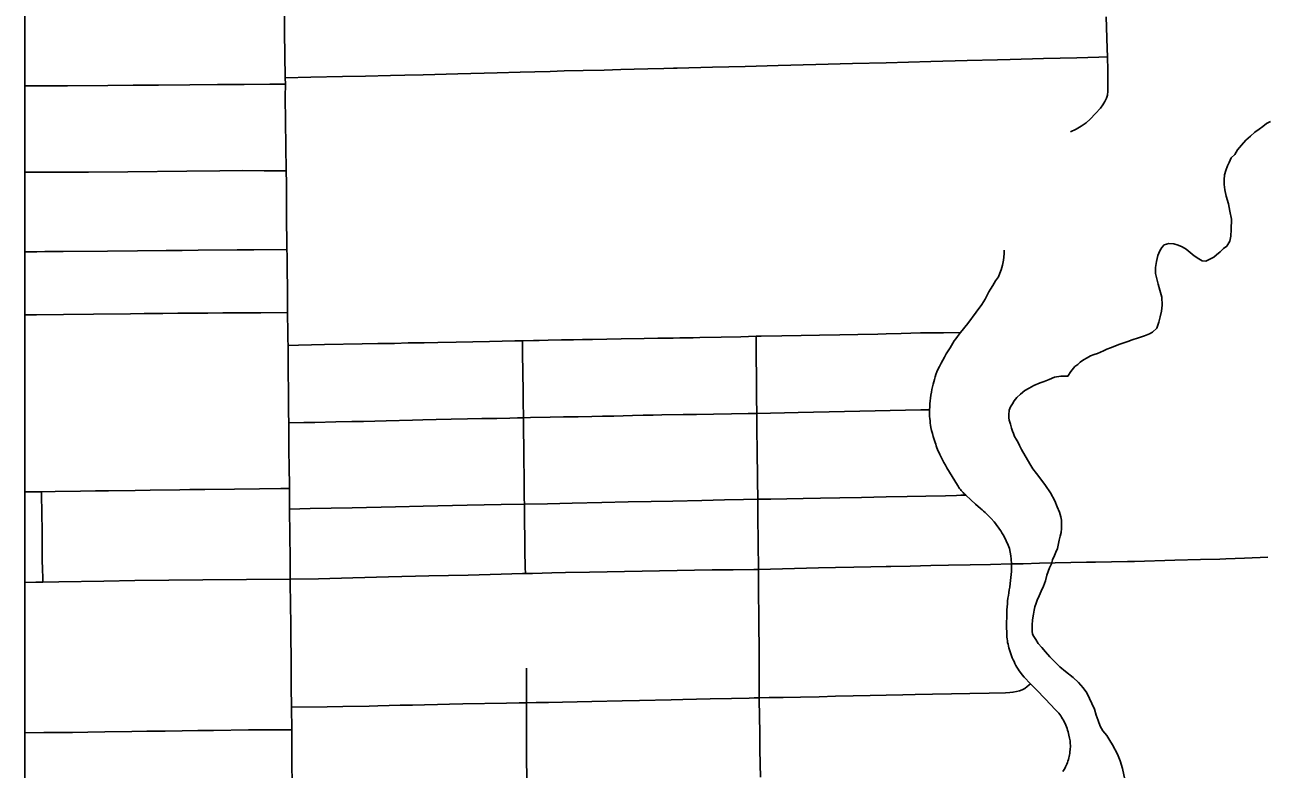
# Model space of a CAD drawing. Extents: x -59 to 82, y -3 to 49.
# Drawn here: x -15.079 to -14.131, y 30.893 to 31.461 of the extents above; entities that cross this region are included whole.
import ezdxf

# ---------------------------------------------------------------- set-up
doc = ezdxf.new("R2010")
doc.units = 0
for name, color, linetype in [('GM_X_City_Street', 7, 'Continuous'), ('GM_X_Corporation', 7, 'Continuous'), ('GM_X_County_Road', 7, 'Continuous'), ('GM_X_Minor_River', 7, 'Continuous'), ('GM_X_State_Route', 7, 'Continuous'), ('SH_Data', 7, 'Continuous')]:
    doc.layers.add(name, color=color, linetype=linetype)

msp = doc.modelspace()

# ---------------------------------------------------------------- linework, layer by layer
at = {"layer": 'GM_X_City_Street'}
msp.add_line((-14.87992, 31.41581), (-14.88007, 31.42068), dxfattribs=at)
for points in [[(-14.25363, 31.40516), (-14.25306, 31.40752), (-14.25263, 31.41056), (-14.25277, 31.42637), (-14.25305, 31.43662), (-14.25322, 31.4429), (-14.254, 31.46724)], [(-14.88007, 31.42068), (-14.86055, 31.42109), (-14.83635, 31.42157), (-14.81884, 31.42191), (-14.79979, 31.42249), (-14.78887, 31.42268), (-14.77472, 31.42304), (-14.74829, 31.42378), (-14.71843, 31.42454), (-14.70074, 31.42493), (-14.68975, 31.42527), (-14.67808, 31.42556), (-14.6674, 31.42586), (-14.65269, 31.4262), (-14.63673, 31.42654), (-14.62402, 31.42695), (-14.61393, 31.42715), (-14.60353, 31.42746), (-14.59132, 31.42776), (-14.58393, 31.42795), (-14.58106, 31.42805), (-14.55406, 31.42879), (-14.52926, 31.42928), (-14.50409, 31.43), (-14.47542, 31.43078), (-14.44755, 31.4315), (-14.42164, 31.43221), (-14.38757, 31.43309), (-14.35996, 31.43375), (-14.33678, 31.43441), (-14.3271, 31.43471), (-14.3017, 31.43536), (-14.27646, 31.43595), (-14.25956, 31.4364), (-14.25305, 31.43662)], [(-15.07858, 31.41446), (-15.06927, 31.4145), (-15.04593, 31.41464), (-15.01542, 31.41476), (-14.99606, 31.41497), (-14.97664, 31.41514), (-14.95278, 31.41538), (-14.93173, 31.41549), (-14.91124, 31.4156), (-14.89171, 31.41573), (-14.87992, 31.41581)], [(-14.28107, 31.37943), (-14.27691, 31.38143), (-14.27293, 31.38367), (-14.26928, 31.38645), (-14.26624, 31.38914), (-14.262, 31.39339), (-14.25832, 31.39761), (-14.25653, 31.40007), (-14.25488, 31.40258), (-14.25363, 31.40516)], [(-15.07858, 31.3486), (-15.03005, 31.34874), (-15.00001, 31.34906), (-14.95509, 31.34949), (-14.92999, 31.34971), (-14.91248, 31.34989), (-14.89599, 31.34979), (-14.87926, 31.34971)], [(-15.07858, 31.28787), (-15.06956, 31.28797), (-15.06343, 31.28808), (-15.04947, 31.2882), (-15.01552, 31.28849), (-14.99267, 31.28864), (-14.97071, 31.2889), (-14.95861, 31.289), (-14.94638, 31.28921), (-14.91655, 31.28935), (-14.90407, 31.28949), (-14.87869, 31.28976)], [(-14.28695, 30.89153), (-14.28555, 30.89397), (-14.28499, 30.89506), (-14.28446, 30.89617), (-14.28398, 30.8973), (-14.28354, 30.89844), (-14.28314, 30.8996), (-14.28279, 30.90078), (-14.28247, 30.90196), (-14.2822, 30.90316), (-14.28197, 30.90437), (-14.28175, 30.90541), (-14.28157, 30.90645), (-14.28133, 30.90856), (-14.28123, 30.91068), (-14.28137, 30.91385), (-14.28149, 30.9149), (-14.28165, 30.91595), (-14.28184, 30.917), (-14.28235, 30.91935), (-14.28266, 30.92066), (-14.28301, 30.92196), (-14.2834, 30.92325), (-14.28384, 30.92453), (-14.2843, 30.92579), (-14.28481, 30.92704), (-14.28536, 30.92827), (-14.28594, 30.92948), (-14.28656, 30.93068), (-14.28722, 30.93186), (-14.28792, 30.93301), (-14.28866, 30.93417), (-14.29011, 30.93602), (-14.29258, 30.93876), (-14.30045, 30.94701), (-14.30715, 30.9539), (-14.31171, 30.95856), (-14.31646, 30.96349), (-14.31814, 30.96545), (-14.31942, 30.96711), (-14.3203, 30.9684), (-14.32116, 30.96976), (-14.32198, 30.97114), (-14.32277, 30.97254), (-14.32352, 30.97396), (-14.32424, 30.9754), (-14.32492, 30.97685), (-14.32556, 30.97832), (-14.32617, 30.97982), (-14.32674, 30.98132), (-14.32727, 30.98284), (-14.328, 30.9852), (-14.32821, 30.98591), (-14.32854, 30.98727), (-14.32884, 30.98863), (-14.3291, 30.99001), (-14.32932, 30.99139), (-14.32951, 30.99278), (-14.32965, 30.99418), (-14.32976, 30.99557), (-14.32983, 30.99697), (-14.32992, 31.00227), (-14.32981, 31.01229), (-14.32969, 31.01479), (-14.32953, 31.01728), (-14.32934, 31.01943), (-14.32912, 31.02158), (-14.32887, 31.02372), (-14.32858, 31.02585), (-14.32825, 31.02797), (-14.32789, 31.03008), (-14.32749, 31.0322), (-14.32708, 31.03502), (-14.32661, 31.03949), (-14.32621, 31.04413), (-14.32606, 31.04992), (-14.32633, 31.05355), (-14.3267, 31.05616), (-14.32717, 31.05895), (-14.32773, 31.06156), (-14.32876, 31.0642), (-14.33181, 31.07073), (-14.33264, 31.07222), (-14.3335, 31.07369), (-14.3344, 31.07513), (-14.33535, 31.07654), (-14.33632, 31.07794), (-14.33734, 31.0793), (-14.33839, 31.08064), (-14.33947, 31.08195), (-14.34165, 31.08445), (-14.34275, 31.08564), (-14.34387, 31.0868), (-14.34502, 31.08794), (-14.3462, 31.08904), (-14.34742, 31.09011), (-14.34865, 31.09114), (-14.34991, 31.09215), (-14.35355, 31.09553), (-14.35721, 31.09888), (-14.36103, 31.10236), (-14.3624, 31.10357), (-14.36312, 31.10429), (-14.36381, 31.10504), (-14.36448, 31.10581), (-14.36511, 31.10661), (-14.36571, 31.10743), (-14.36629, 31.10827), (-14.36683, 31.10913), (-14.36734, 31.11001), (-14.36937, 31.1133), (-14.37139, 31.11661), (-14.3734, 31.11992), (-14.3754, 31.12324), (-14.37654, 31.12524), (-14.37766, 31.12725), (-14.37872, 31.12929), (-14.37974, 31.13136), (-14.38072, 31.13344), (-14.38136, 31.13469), (-14.38197, 31.13596), (-14.38253, 31.13725), (-14.38306, 31.13855), (-14.38354, 31.13987), (-14.38399, 31.1412), (-14.38439, 31.14255), (-14.38513, 31.14482), (-14.38583, 31.1471), (-14.38647, 31.1494), (-14.38708, 31.15171), (-14.38764, 31.15403), (-14.38791, 31.1557), (-14.38813, 31.15738), (-14.38832, 31.15906), (-14.38847, 31.16075), (-14.38858, 31.16244), (-14.38866, 31.16413), (-14.38868, 31.16744), (-14.38855, 31.16975), (-14.38838, 31.17198), (-14.38816, 31.17421), (-14.3879, 31.17642), (-14.38761, 31.17864), (-14.38727, 31.18084), (-14.38689, 31.18305), (-14.38647, 31.18497), (-14.38601, 31.18689), (-14.38551, 31.18881), (-14.38496, 31.1907), (-14.38438, 31.19259), (-14.38375, 31.19446), (-14.38309, 31.19632), (-14.38238, 31.19817), (-14.38116, 31.20059), (-14.37989, 31.20299), (-14.3786, 31.20537), (-14.37727, 31.20773), (-14.3759, 31.21007), (-14.37449, 31.21239), (-14.37306, 31.21469), (-14.372, 31.21647), (-14.37092, 31.21823), (-14.36978, 31.21997), (-14.36862, 31.22168), (-14.36742, 31.22337), (-14.36505, 31.22652), (-14.35958, 31.23331), (-14.35307, 31.24202), (-14.34889, 31.24777), (-14.34631, 31.25177), (-14.34348, 31.25744), (-14.34231, 31.25949), (-14.34049, 31.26227), (-14.33826, 31.2657), (-14.3362, 31.26895), (-14.33502, 31.27155), (-14.33397, 31.27428), (-14.33302, 31.27765), (-14.33216, 31.28164), (-14.33178, 31.28639), (-14.33176, 31.28931)], [(-15.07858, 31.2399), (-15.06975, 31.23996), (-15.04902, 31.24022), (-15.02624, 31.24044), (-14.99793, 31.24069), (-14.98757, 31.24081), (-14.97325, 31.241), (-14.96186, 31.24111), (-14.93916, 31.24129), (-14.92766, 31.2414), (-14.89855, 31.24152), (-14.87822, 31.24171)], [(-14.87788, 31.21657), (-14.86999, 31.2167), (-14.85018, 31.21719), (-14.82132, 31.21774), (-14.80952, 31.21798), (-14.79667, 31.21814), (-14.78625, 31.21845), (-14.77407, 31.21861), (-14.7637, 31.21881), (-14.74977, 31.21916), (-14.72415, 31.2196), (-14.70505, 31.22007), (-14.69909, 31.22017), (-14.69066, 31.22033), (-14.68649, 31.2204), (-14.67961, 31.22054), (-14.6693, 31.22075), (-14.66013, 31.22083), (-14.65332, 31.22101), (-14.6458, 31.22114), (-14.62386, 31.22162), (-14.60642, 31.22185), (-14.59587, 31.22206), (-14.58426, 31.22219), (-14.57916, 31.22226), (-14.57407, 31.22236), (-14.56897, 31.22247), (-14.56388, 31.2226), (-14.54766, 31.2229), (-14.53259, 31.22321), (-14.52087, 31.22352), (-14.5171, 31.22362), (-14.50132, 31.22396), (-14.48659, 31.22422), (-14.47248, 31.22451), (-14.45703, 31.22468), (-14.44323, 31.22495), (-14.42819, 31.22521), (-14.42171, 31.22539), (-14.4104, 31.22571), (-14.3955, 31.22605), (-14.37806, 31.22626), (-14.36505, 31.22652)], [(-14.69686, 31.04265), (-14.69706, 31.04717), (-14.69727, 31.06012), (-14.69737, 31.07102), (-14.69745, 31.08062), (-14.69754, 31.08863), (-14.69761, 31.09543), (-14.6977, 31.09996), (-14.69786, 31.10909), (-14.6981, 31.1363), (-14.69823, 31.15401), (-14.69836, 31.16128), (-14.69851, 31.17416), (-14.69862, 31.18397), (-14.69873, 31.19346), (-14.69909, 31.21284), (-14.69909, 31.22017)], [(-14.5176, 30.8872), (-14.51778, 30.89729), (-14.51801, 30.90855), (-14.51811, 30.92083), (-14.51848, 30.9465), (-14.51848, 30.94785), (-14.5186, 30.9808), (-14.51883, 31.0076), (-14.51908, 31.03035), (-14.51915, 31.03916), (-14.51919, 31.04579), (-14.51963, 31.08631), (-14.51967, 31.09921), (-14.51986, 31.11375), (-14.52021, 31.13804), (-14.52035, 31.15078), (-14.52043, 31.16113), (-14.52044, 31.16461), (-14.52052, 31.17654), (-14.52087, 31.22352)], [(-14.87731, 31.15755), (-14.8659, 31.15773), (-14.85747, 31.15782), (-14.84133, 31.15829), (-14.82924, 31.15846), (-14.82028, 31.15862), (-14.80316, 31.15911), (-14.78305, 31.15961), (-14.775, 31.15977), (-14.76485, 31.16013), (-14.75339, 31.16029), (-14.74098, 31.16061), (-14.73, 31.16077), (-14.71858, 31.1609), (-14.7088, 31.16108), (-14.70298, 31.16123), (-14.69836, 31.16128), (-14.69307, 31.16149), (-14.67786, 31.16178), (-14.66777, 31.162), (-14.65658, 31.16218), (-14.64624, 31.16237), (-14.63799, 31.16249), (-14.62955, 31.16272), (-14.61511, 31.16303), (-14.60699, 31.16327), (-14.59947, 31.16342), (-14.59274, 31.16356), (-14.57668, 31.16378), (-14.56645, 31.16393), (-14.55346, 31.16407), (-14.53974, 31.16439), (-14.52709, 31.16459), (-14.52044, 31.16461), (-14.48885, 31.16537), (-14.4535, 31.16609), (-14.39534, 31.16737), (-14.38868, 31.16744)], [(-15.07858, 31.10487), (-15.07045, 31.10497), (-15.06583, 31.10502), (-15.05554, 31.1052), (-15.03618, 31.10544), (-15.02483, 31.10569), (-15.01467, 31.10577), (-14.99447, 31.10603), (-14.98305, 31.10614), (-14.96031, 31.1065), (-14.9528, 31.10656), (-14.9413, 31.10677), (-14.9186, 31.10703), (-14.89963, 31.10727), (-14.88325, 31.1075), (-14.87688, 31.10756)], [(-15.06479, 31.03609), (-15.0649, 31.04053), (-15.06509, 31.04469), (-15.06525, 31.05414), (-15.06545, 31.07254), (-15.06563, 31.09091), (-15.06582, 31.10061), (-15.06583, 31.10502)], [(-14.87688, 31.10756), (-14.87679, 31.10103), (-14.87666, 31.09176)], [(-14.87666, 31.09176), (-14.86096, 31.09215), (-14.82905, 31.09279), (-14.79586, 31.09346), (-14.7749, 31.09395), (-14.7413, 31.09471), (-14.7153, 31.09514), (-14.69761, 31.09543), (-14.68003, 31.09581), (-14.66123, 31.09622), (-14.6385, 31.09668), (-14.61858, 31.09715), (-14.60094, 31.09753), (-14.58447, 31.09788), (-14.5622, 31.09833), (-14.54507, 31.09868), (-14.5305, 31.09898), (-14.51967, 31.09921), (-14.5098, 31.09928), (-14.4974, 31.09956), (-14.48496, 31.09969), (-14.47174, 31.1), (-14.45699, 31.10024), (-14.44051, 31.10064), (-14.42175, 31.10103), (-14.40567, 31.10145), (-14.39143, 31.1017), (-14.37652, 31.10192), (-14.36819, 31.10216), (-14.36484, 31.1023), (-14.36103, 31.10236)], [(-14.69575, 30.8837), (-14.69595, 30.90428), (-14.69608, 30.93212), (-14.69596, 30.944), (-14.69607, 30.97043)], [(-14.87531, 30.94073), (-14.84795, 30.94099), (-14.83604, 30.94124), (-14.81611, 30.94151), (-14.8093, 30.94179), (-14.80072, 30.94191), (-14.79225, 30.9421), (-14.78308, 30.94225), (-14.77376, 30.94255), (-14.76399, 30.94276), (-14.7547, 30.94294), (-14.74461, 30.94309), (-14.7112, 30.94376), (-14.70174, 30.94392), (-14.69596, 30.944), (-14.68877, 30.94419), (-14.67918, 30.94433), (-14.66863, 30.94461), (-14.64631, 30.94502), (-14.62319, 30.94552), (-14.60993, 30.94583), (-14.58578, 30.94632), (-14.57682, 30.94655), (-14.55599, 30.94691), (-14.53972, 30.9472), (-14.52614, 30.94755), (-14.52252, 30.94771), (-14.51848, 30.94785), (-14.51089, 30.94795), (-14.50022, 30.94817), (-14.48703, 30.94842), (-14.47279, 30.94867), (-14.46034, 30.949), (-14.44687, 30.94927), (-14.43384, 30.94959), (-14.42179, 30.94979), (-14.40909, 30.95008), (-14.39952, 30.95023), (-14.38636, 30.95052), (-14.37204, 30.95086), (-14.3579, 30.95113), (-14.34321, 30.95141), (-14.33077, 30.95169), (-14.32736, 30.95185), (-14.32503, 30.95204), (-14.32242, 30.95251), (-14.32, 30.95316), (-14.31805, 30.95399), (-14.31609, 30.95502), (-14.31423, 30.95632), (-14.31171, 30.95856)], [(-15.07858, 30.92108), (-15.06421, 30.92124), (-15.04214, 30.92142), (-15.03044, 30.9216), (-15.01764, 30.92184), (-14.99701, 30.9221), (-14.98566, 30.92225), (-14.97149, 30.92248), (-14.95862, 30.92265), (-14.94677, 30.92276), (-14.93464, 30.92297), (-14.90799, 30.9233), (-14.89558, 30.92343), (-14.87509, 30.9234)]]:
    msp.add_lwpolyline(points, dxfattribs=at)
at = {"layer": 'GM_X_Corporation'}
msp.add_lwpolyline([(-15.07858, 31.99778), (-15.07858, 28.54818), (-13.52299, 28.54818), (-13.53977, 29.62717), (-13.54667, 29.93943), (-13.56634, 31.07809), (-13.58864, 31.61196), (-13.59611, 32.05147), (-14.0925, 32.03375), (-14.87561, 32.00296)], close=True, dxfattribs=at)
at = {"layer": 'GM_X_County_Road'}
msp.add_lwpolyline([(-15.07858, 31.03583), (-15.07025, 31.03602), (-15.06479, 31.03609), (-15.05273, 31.03634), (-15.01828, 31.03674), (-14.99459, 31.03719), (-14.94294, 31.03773), (-14.87615, 31.03817), (-14.85468, 31.03867), (-14.82849, 31.03936), (-14.80129, 31.03999), (-14.7706, 31.04072), (-14.74047, 31.04136), (-14.71527, 31.042), (-14.69914, 31.04253), (-14.69686, 31.04265), (-14.69157, 31.04274), (-14.6768, 31.04305), (-14.66636, 31.04326), (-14.64794, 31.04353), (-14.55448, 31.0453), (-14.53834, 31.04551), (-14.52263, 31.04579), (-14.51919, 31.04579), (-14.47333, 31.04688), (-14.46026, 31.04714), (-14.44632, 31.0475), (-14.43341, 31.04764), (-14.42176, 31.04786), (-14.4181, 31.04792), (-14.40348, 31.04833), (-14.38777, 31.04861), (-14.3741, 31.04898), (-14.35777, 31.04929), (-14.34223, 31.04953), (-14.32606, 31.04992), (-14.31721, 31.05011), (-14.30471, 31.05045), (-14.26886, 31.05118), (-14.26223, 31.0513), (-14.24982, 31.05157), (-14.23779, 31.05176), (-14.23244, 31.05185), (-14.20164, 31.05275), (-14.18193, 31.05322), (-14.16719, 31.05365), (-14.16272, 31.05386), (-14.14843, 31.05431), (-14.13069, 31.05503)], dxfattribs=at)
at = {"layer": 'GM_X_Minor_River'}
for points in [[(-14.15076, 31.3692), (-14.1474, 31.37304), (-14.14402, 31.37612), (-14.14065, 31.37921), (-14.13726, 31.38153), (-14.13463, 31.38346), (-14.13163, 31.38578), (-14.12861, 31.38733)], [(-14.30987, 31.12252), (-14.3122, 31.12629), (-14.31843, 31.13724), (-14.31999, 31.14026), (-14.32116, 31.14253), (-14.32271, 31.14517), (-14.32388, 31.14706), (-14.32467, 31.14933), (-14.32545, 31.15121), (-14.32624, 31.15349), (-14.32705, 31.15652), (-14.32784, 31.15955), (-14.32825, 31.16144), (-14.32828, 31.16372), (-14.32795, 31.16715), (-14.32685, 31.16982), (-14.32536, 31.17212), (-14.32425, 31.17441), (-14.32201, 31.17672), (-14.31939, 31.17941), (-14.31601, 31.18211), (-14.31262, 31.18406), (-14.30923, 31.186), (-14.30432, 31.18796), (-14.3013, 31.18913), (-14.29752, 31.1907), (-14.29337, 31.19227), (-14.28844, 31.19309), (-14.28502, 31.19313), (-14.28313, 31.19315), (-14.2809, 31.1966), (-14.27791, 31.20044), (-14.27565, 31.20199), (-14.27378, 31.20391), (-14.27115, 31.20546), (-14.26851, 31.20701), (-14.26587, 31.20856), (-14.26323, 31.20974), (-14.26059, 31.21053), (-14.25832, 31.21132), (-14.25606, 31.21249), (-14.25341, 31.21366), (-14.25077, 31.21483), (-14.24737, 31.21601), (-14.24435, 31.21719), (-14.24133, 31.21836), (-14.23755, 31.21955), (-14.23415, 31.22073), (-14.22923, 31.22231), (-14.2247, 31.22389), (-14.22093, 31.22545), (-14.21866, 31.22662), (-14.21529, 31.2297), (-14.21383, 31.23428), (-14.21275, 31.23848), (-14.21167, 31.24267), (-14.21135, 31.24723), (-14.21144, 31.25331), (-14.21303, 31.25861), (-14.21423, 31.26316), (-14.21542, 31.26733), (-14.21624, 31.2715), (-14.2163, 31.27606), (-14.21561, 31.28063), (-14.21453, 31.2852), (-14.21306, 31.28864), (-14.21158, 31.29131), (-14.20971, 31.29324), (-14.2063, 31.29442), (-14.2025, 31.29409), (-14.19907, 31.29299), (-14.19602, 31.29188), (-14.19296, 31.29002), (-14.18988, 31.2874), (-14.18681, 31.28477), (-14.18336, 31.28254), (-14.18069, 31.28105), (-14.17802, 31.2807), (-14.17199, 31.28381), (-14.16974, 31.28574), (-14.16711, 31.28806), (-14.16449, 31.29037), (-14.16186, 31.2923), (-14.15963, 31.29613), (-14.15892, 31.29994), (-14.15861, 31.30488), (-14.15834, 31.31286), (-14.15956, 31.31893), (-14.16078, 31.32462), (-14.16238, 31.3303), (-14.16358, 31.33522), (-14.16402, 31.3394), (-14.16407, 31.34282), (-14.16374, 31.34662), (-14.16265, 31.35006), (-14.16156, 31.35349), (-14.16008, 31.35617), (-14.1586, 31.3596), (-14.15598, 31.3623), (-14.15375, 31.36574), (-14.15076, 31.3692)], [(-14.23899, 30.88206), (-14.24143, 30.89381), (-14.24341, 30.89987), (-14.24538, 30.90479), (-14.24927, 30.91196), (-14.25122, 30.91536), (-14.25355, 30.91913), (-14.25663, 30.92251), (-14.25858, 30.92629), (-14.26016, 30.93045), (-14.26173, 30.93461), (-14.26294, 30.93916), (-14.2688, 30.95163), (-14.27151, 30.95539), (-14.27499, 30.95953), (-14.27921, 30.96328), (-14.28497, 30.96777), (-14.2892, 30.97152), (-14.29305, 30.97527), (-14.29689, 30.97903), (-14.30036, 30.98278), (-14.30307, 30.98617), (-14.30576, 30.98918), (-14.3077, 30.9922), (-14.30926, 30.99446), (-14.31004, 30.99635), (-14.31045, 30.99862), (-14.31051, 31.00318), (-14.31019, 31.00737), (-14.30949, 31.01156), (-14.30877, 31.0146), (-14.30843, 31.01727), (-14.30733, 31.01994), (-14.3066, 31.02223), (-14.30513, 31.02567), (-14.30366, 31.02911), (-14.30181, 31.03293), (-14.30035, 31.03713), (-14.29927, 31.04132), (-14.29707, 31.04705), (-14.29559, 31.05011), (-14.29487, 31.05316), (-14.2934, 31.05622), (-14.29229, 31.05889), (-14.29119, 31.06156), (-14.29047, 31.06423), (-14.28976, 31.06804), (-14.28905, 31.07109), (-14.28832, 31.07376), (-14.28798, 31.07681), (-14.28804, 31.0806), (-14.28807, 31.08326), (-14.28849, 31.08592), (-14.28967, 31.08932), (-14.29125, 31.09349), (-14.29321, 31.09802), (-14.29633, 31.10406), (-14.30021, 31.10972), (-14.30369, 31.11462), (-14.30716, 31.11876), (-14.30987, 31.12252)]]:
    msp.add_lwpolyline(points, dxfattribs=at)
at = {"layer": 'GM_X_State_Route'}
msp.add_line((-14.87992, 31.41581), (-14.88007, 31.42068), dxfattribs=at)
for points in [[(-14.88007, 31.42068), (-14.88053, 31.45544), (-14.88063, 31.47849), (-14.88107, 31.5008), (-14.88124, 31.5156), (-14.88149, 31.53024), (-14.88163, 31.54074), (-14.88171, 31.54676), (-14.88194, 31.55756), (-14.88223, 31.57342), (-14.88258, 31.6018), (-14.88268, 31.61898), (-14.88293, 31.63193), (-14.88338, 31.65324)], [(-14.87688, 31.10756), (-14.8771, 31.126), (-14.87719, 31.13408), (-14.87731, 31.15755), (-14.87746, 31.16552), (-14.87763, 31.18382), (-14.87771, 31.19377), (-14.87779, 31.20438), (-14.87788, 31.21657), (-14.87797, 31.22109), (-14.87806, 31.23001), (-14.87819, 31.23759), (-14.87822, 31.24171), (-14.8784, 31.26132), (-14.87854, 31.27313), (-14.87861, 31.28526), (-14.87869, 31.28976), (-14.87885, 31.29936), (-14.87895, 31.30765), (-14.87915, 31.34021), (-14.87926, 31.34971), (-14.87995, 31.40603), (-14.87992, 31.41581)], [(-14.87666, 31.09176), (-14.87679, 31.10103), (-14.87688, 31.10756)], [(-14.87477, 30.88024), (-14.87506, 30.8999), (-14.87509, 30.9234), (-14.87531, 30.94073), (-14.87539, 30.9561), (-14.87554, 30.96593), (-14.87573, 31.00627), (-14.87602, 31.01639), (-14.87615, 31.03817), (-14.87631, 31.05409), (-14.87657, 31.07177), (-14.87666, 31.09176)]]:
    msp.add_lwpolyline(points, dxfattribs=at)
at = {"layer": 'SH_Data'}
msp.add_lwpolyline([(-15.07858, 28.54818), (-8.27858, 28.54818), (-8.27858, 35.34818), (-15.07858, 35.34818)], close=True, dxfattribs=at)

doc.saveas('drawing.dxf')
